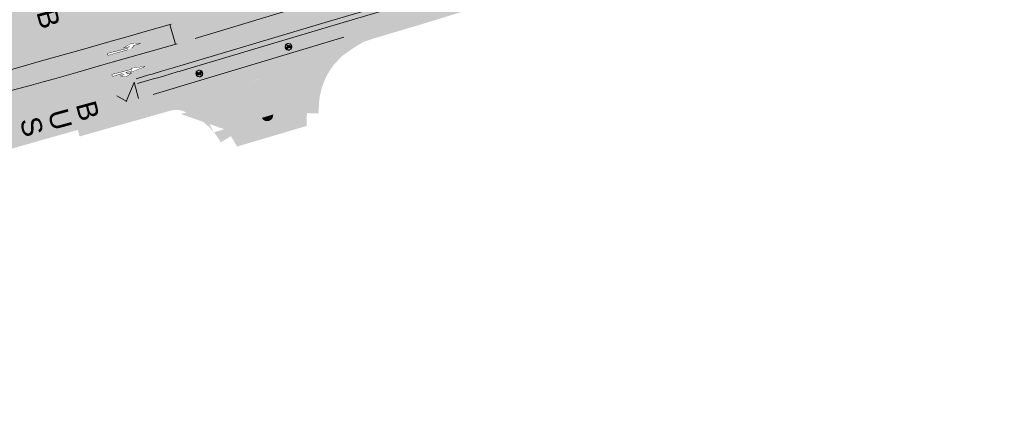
# Model space of a CAD drawing. Header units: metres. Extents: x -862 to 1262, y -354 to 644.
# Tile 312 of 315: x 402 to 548, y 454 to 513. Entities that reach past the tile are written whole.
import ezdxf

# ---------------------------------------------------------------- set-up
doc = ezdxf.new("R2010")
doc.units = ezdxf.units.M
doc.header["$LTSCALE"] = 0.5
doc.set_wipeout_variables(frame=1)
doc.layers.add('BPR_Verkehr_220520', color=7, linetype='Continuous')
doc.styles.add('Arial', font='arial.ttf')

# ---------------------------------------------------------------- blocks, each defined once
blk = doc.blocks.new('Piktogramm Rad-2')
at = {"color": 255, "linetype": 'Continuous', "lineweight": 9, "transparency": 33554687}
for p, q in [((-0.4737400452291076, 0.03457411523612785), (-0.498803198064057, 0.03457411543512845)), ((-0.2443716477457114, -0.08279264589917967), (-0.2107497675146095, 0.02663812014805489)), ((-0.1831754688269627, 0.01816635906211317), (-0.2167977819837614, -0.0912646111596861)), ((-0.1606194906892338, 0.1897972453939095), (-0.2022241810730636, 0.05438641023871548)), ((-0.1746500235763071, 0.04591437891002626), (-0.1632657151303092, 0.08296783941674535)), ((-0.1632657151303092, 0.08296783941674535), (0.007644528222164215, -0.1058355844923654)), ((0.1023603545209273, 0.1156024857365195), (-0.1534055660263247, 0.1150588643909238)), ((-0.1534055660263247, 0.1150588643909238), (0.02764160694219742, -0.0849429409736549)), ((-0.1445370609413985, 0.1439239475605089), (-0.1330454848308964, 0.1813252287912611)), ((0.1131161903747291, 0.1444715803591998), (-0.1445370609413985, 0.1439239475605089)), ((-0.05818269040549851, 0.2306461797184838), (-0.1055940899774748, 0.2305454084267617)), ((-0.105532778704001, 0.2016993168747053), (-0.05812137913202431, 0.2018000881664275)), ((-0.05812137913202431, 0.2018000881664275), (-0.05818269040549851, 0.2306461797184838)), ((-0.0213675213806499, 0.4995432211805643), (-0.0213675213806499, 0.4745191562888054)), ((0.02136752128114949, 0.4995432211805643), (0.0213675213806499, 0.4745191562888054)), ((0.02764160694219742, -0.0849429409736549), (0.1023603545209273, 0.1156024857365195)), ((0.1295883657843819, 0.1060603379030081), (0.05787613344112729, -0.0864155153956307)), ((0.0628242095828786, 0.1878326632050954), (0.1238721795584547, 0.1733406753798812)), ((0.1870703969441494, 0.2023212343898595), (0.06447450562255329, 0.2020606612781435)), ((0.1238721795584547, 0.1733406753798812), (0.1131161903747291, 0.1444715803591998)), ((0.1595897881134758, 0.03929143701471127), (0.1295883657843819, 0.1060603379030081)), ((0.1439239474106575, 0.1445370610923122), (0.1546797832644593, 0.173406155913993)), ((0.1859595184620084, 0.050985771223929), (0.1439239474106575, 0.1445370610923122)), ((0.1546797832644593, 0.173406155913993), (0.1871317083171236, 0.1734751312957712)), ((0.2159232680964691, -0.08607959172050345), (0.1714800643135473, 0.01282925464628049)), ((0.1871317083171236, 0.1734751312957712), (0.1870703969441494, 0.2023212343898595)), ((0.1978644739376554, 0.02449102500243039), (0.2513508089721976, -0.09454406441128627)), ((0.4988031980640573, 0.03457411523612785), (0.4737400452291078, 0.03457411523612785)), ((-0.4749298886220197, -0.008160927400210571), (-0.499933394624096, -0.008160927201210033)), ((-0.0213675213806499, -0.4745191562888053), (-0.02136752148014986, -0.4995432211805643)), ((0.0213675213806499, -0.4745191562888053), (0.0213675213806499, -0.4995432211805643)), ((0.02909134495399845, -0.1153229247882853), (0.0896974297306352, -0.1151941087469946)), ((0.05787613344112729, -0.0864155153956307), (0.08672207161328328, -0.08635420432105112)), ((0.1155683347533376, -0.08629289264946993), (0.2159232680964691, -0.08607959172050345)), ((0.2382255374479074, -0.1148784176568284), (0.1192936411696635, -0.1151312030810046)), ((0.499933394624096, -0.008160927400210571), (0.4749298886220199, -0.008160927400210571))]:
    blk.add_line(p, q, dxfattribs=at)
at = {"color": 255, "linetype": 'Continuous', "lineweight": 9, "transparency": 33554687, "flags": 128}
for points in [[(-0.02136752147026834, 0.4995432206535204, 0.3817911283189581), (-0.4988031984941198, 0.03457411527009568)], [(-0.02136752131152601, 0.4745191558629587, 0.3801020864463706), (-0.4737400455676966, 0.03457411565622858)], [(-0.202224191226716, 0.05438640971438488, 19.9497864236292), (-0.174650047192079, 0.04591438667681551)], [(-0.2107497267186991, 0.02663840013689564, 15.93711668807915), (-0.1831754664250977, 0.01816634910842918)], [(-0.1055940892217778, 0.2305454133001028, 0.3287776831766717), (-0.1606194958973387, 0.1897972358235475)], [(-0.1055327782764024, 0.2016993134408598, 0.3287776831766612), (-0.1330454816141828, 0.181325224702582)], [(0.4988031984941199, 0.03457411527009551, 0.3817911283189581), (0.02136752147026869, 0.4995432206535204)], [(0.4737400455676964, 0.03457411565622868, 0.3801020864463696), (0.02136752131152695, 0.4745191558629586)], [(0.06447450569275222, 0.2020606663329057, 0.8888106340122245), (0.06282420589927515, 0.1878326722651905)], [(0.159589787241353, 0.03929142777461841, 0.2701316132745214), (0.0867220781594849, -0.08635420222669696)], [(0.08969743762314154, -0.1151941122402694, 2.622796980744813), (0.1859595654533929, 0.05098578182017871)], [(0.1714800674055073, 0.01282924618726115, 0.2637245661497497), (0.1155681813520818, -0.08629289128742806)], [(0.1192934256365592, -0.1151311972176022, 2.477109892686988), (0.197864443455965, 0.02449101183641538)], [(-0.4999333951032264, -0.008160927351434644, 0.3970161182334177), (-0.02136752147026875, -0.4995432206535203)], [(-0.4749298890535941, -0.008160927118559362, 0.3961161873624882), (-0.02136752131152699, -0.4745191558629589)], [(-0.2443716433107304, -0.08279264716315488, 0.999999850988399), (-0.2167977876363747, -0.09126461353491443)], [(0.007644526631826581, -0.1058355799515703, 0.2124175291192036), (0.02909134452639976, -0.1153229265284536)], [(0.02136752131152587, -0.4745191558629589, 0.3961161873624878), (0.474929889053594, -0.008160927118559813)], [(0.02136752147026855, -0.4995432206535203, 0.3970161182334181), (0.4999333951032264, -0.008160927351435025)], [(0.2382255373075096, -0.114878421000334, 0.5433747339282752), (0.2513508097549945, -0.09454406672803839)]]:
    blk.add_lwpolyline(points, format="xyb", dxfattribs=at)
blk = doc.blocks.new('PIKTO_RD+-2')
at = {"color": 3, "true_color": 0x00ff00, "transparency": 33554687}
blk.add_blockref('Piktogramm Rad-2', (0, 0), dxfattribs=at)
blk = doc.blocks.new('ab_Links-2')
at = {"color": 255, "linetype": 'Continuous', "lineweight": 9, "transparency": 33554687}
for p, q in [((1.60953827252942, 0), (2.5, 0)), ((5, 0.1749999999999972), (5, 0.4249999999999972))]:
    blk.add_line(p, q, dxfattribs=at)
blk.add_wipeout([(1.1000265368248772, -3.635980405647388e-15), (1.1001717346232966, 0.006159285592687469), (1.1004433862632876, 0.012314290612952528), (1.10084137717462, 0.01846241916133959), (1.1013655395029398, 0.024601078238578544), (1.1020156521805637, 0.0307276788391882), (1.102791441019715, 0.03683963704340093), (1.1036925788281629, 0.04293437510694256), (1.104718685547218, 0.049009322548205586), (1.1058693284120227, 0.05506191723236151), (1.1071440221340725, 0.06108960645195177), (1.108542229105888, 0.0670898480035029), (1.1100633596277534, 0.07306011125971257), (1.111706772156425, 0.07899787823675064), (1.1134717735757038, 0.08490064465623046), (1.1153576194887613, 0.09076592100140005), (1.1173635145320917, 0.09659123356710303), (1.1194886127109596, 0.1023741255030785), (1.1217320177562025, 0.10811215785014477), (1.124092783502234, 0.11380291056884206), (1.1265699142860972, 0.11944398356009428), (1.1291623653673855, 0.12503299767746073), (1.1318690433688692, 0.1305675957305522), (1.13468880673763, 0.13604544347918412), (1.1376204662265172, 0.1414642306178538), (1.1406627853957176, 0.14682167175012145), (1.1438144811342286, 0.15211550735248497), (1.147074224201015, 0.1573435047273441), (1.1504406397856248, 0.16250345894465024), (1.1539123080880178, 0.16759319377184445), (1.1574877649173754, 0.17261056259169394), (1.161165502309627, 0.17755344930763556), (1.1649439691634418, 0.1824197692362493), (1.1688215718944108, 0.18720746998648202), (1.1727966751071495, 0.19191453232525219), (1.1768676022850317, 0.19653897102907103), (1.181032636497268, 0.20107883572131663), (1.1852900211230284, 0.2055322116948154), (1.1896379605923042, 0.20989722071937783), (1.1940746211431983, 0.21417202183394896), (1.198598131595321, 0.21835481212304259), (1.2032065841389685, 0.22244382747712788), (1.2078980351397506, 0.22643734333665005), (1.212670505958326, 0.23033367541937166), (1.2175219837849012, 0.23413118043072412), (1.2224504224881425, 0.23782825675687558), (1.227453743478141, 0.24142334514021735), (1.232529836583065, 0.244914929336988), (1.2376765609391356, 0.24830153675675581), (1.2428917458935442, 0.2515817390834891), (1.2481731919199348, 0.2547541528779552), (1.2535186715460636, 0.2578174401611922), (1.258925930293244, 0.26077030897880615), (1.2643926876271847, 0.2636115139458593), (1.2699166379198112, 0.2663398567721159), (1.2754954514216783, 0.2689541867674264), (1.281126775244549, 0.2714534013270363), (1.2868082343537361, 0.27383644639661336), (1.292537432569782, 0.2761023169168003), (1.2983119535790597, 0.27825005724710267), (1.3041293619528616, 0.28027876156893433), (1.3099872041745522, 0.28218757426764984), (1.3158830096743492, 0.28397569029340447), (1.3218142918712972, 0.285642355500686), (1.3277785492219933, 0.28718686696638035), (1.399999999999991, -0.0039901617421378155)], dxfattribs=at)
for p, q in [((0, 0), (1.399999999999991, -0.2999999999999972)), ((0, 0), (1.100026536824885, 0)), ((1.399999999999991, -0.2999999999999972), (2.5, 0)), ((5, 0.4249999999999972), (2, 0.375)), ((5, 0.1749999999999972), (2, 0.2249999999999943))]:
    blk.add_line(p, q, dxfattribs=at)
blk.add_arc((1.399999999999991, -0.003990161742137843), 0.3, 103.9301117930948, 179.2379127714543, dxfattribs=at)
at = {"color": 255, "linetype": 'Continuous', "lineweight": 5, "transparency": 33554687}
blk.add_wipeout([(2.5, 0), (1.60953827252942, 0), (1.625497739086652, 0.04598447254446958), (1.6486835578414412, 0.0887827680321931), (1.678485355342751, 0.12726820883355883), (1.714118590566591, 0.16042765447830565), (1.754645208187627, 0.18738817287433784), (1.7989983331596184, 0.20744002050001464), (1.8460103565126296, 0.22005532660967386), (1.894443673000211, 0.2249019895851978), (1.9076371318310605, 0.22511736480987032), (1.920831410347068, 0.22527470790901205), (1.934026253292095, 0.22537401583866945), (1.9472214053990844, 0.22541528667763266), (1.960416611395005, 0.22539851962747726), (1.9736116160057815, 0.22532371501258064), (1.98680616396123, 0.22519087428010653), (2, 0.22499999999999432), (5, 0.17499999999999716), (5, 0.42499999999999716), (2, 0.3750000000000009), (1.9151202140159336, 0.37238326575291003), (1.830348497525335, 0.36736515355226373), (1.7457527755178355, 0.3599496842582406), (1.6614008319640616, 0.35014279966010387), (1.5773602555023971, 0.3379523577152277), (1.4936983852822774, 0.3233881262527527), (1.410482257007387, 0.3064617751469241), (1.3277785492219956, 0.2871868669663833), (1.2811267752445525, 0.27145340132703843), (1.2376765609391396, 0.2483015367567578), (1.1985981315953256, 0.21835481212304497), (1.164943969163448, 0.18241976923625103), (1.1376204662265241, 0.1414642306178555), (1.1173635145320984, 0.09659123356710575), (1.1047186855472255, 0.04900932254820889), (1.1000265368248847, 0), (0, 0), (1.3999999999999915, -0.29999999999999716)], dxfattribs=at)
blk = doc.blocks.new('ab_Gerarech-2')
at = {"color": 255, "linetype": 'Continuous', "lineweight": 9, "transparency": 33554687}
for p, q in [((0, 0), (2, 0.25)), ((0, 0), (2, -0.25)), ((2, 0.25), (2, 0.07500000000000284)), ((2, 0.07500000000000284), (3.099999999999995, 0.09333333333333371)), ((2.200000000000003, 0.4000000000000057), (3.099999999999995, 0.7000000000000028)), ((2.839999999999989, 0.4000000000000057), (2.200000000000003, 0.4000000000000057)), ((3.099999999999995, 0.7000000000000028), (3.799999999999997, 0.4000000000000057)), ((3.799999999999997, 0.4000000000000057), (3.239999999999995, 0.4000000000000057)), ((3.524388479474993, 0.1004064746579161), (5, 0.125)), ((5, 0.125), (5, -0.125)), ((2, -0.07499999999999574), (2, -0.25)), ((2, -0.07499999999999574), (5, -0.125))]:
    blk.add_line(p, q, dxfattribs=at)
blk.add_wipeout([(3.0999999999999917, 0.09333333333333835), (3.093187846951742, 0.09432611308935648), (3.0864002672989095, 0.09547493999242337), (3.079640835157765, 0.09677920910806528), (3.0729131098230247, 0.09823823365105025), (3.0662206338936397, 0.09985124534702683), (3.0595669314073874, 0.10161739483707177), (3.052955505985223, 0.1035357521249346), (3.046389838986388, 0.1056053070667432), (3.0398733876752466, 0.10782496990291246), (3.0334095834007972, 0.11019357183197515), (3.027001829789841, 0.11270986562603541), (3.0206535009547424, 0.11537252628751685), (3.0143679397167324, 0.11818015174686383), (3.008148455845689, 0.12113126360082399), (3.001998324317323, 0.12422430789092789), (2.99592078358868, 0.12745765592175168), (2.989919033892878, 0.1308296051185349), (2.9839962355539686, 0.13433837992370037), (2.9781555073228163, 0.13798213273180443), (2.972399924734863, 0.14175894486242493), (2.9667325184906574, 0.14566682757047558), (2.961156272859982, 0.14970372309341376), (2.9556741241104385, 0.15386750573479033), (2.950288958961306, 0.15815598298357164), (2.945003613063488, 0.16256689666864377), (2.939820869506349, 0.16709792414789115), (2.934743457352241, 0.17174667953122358), (2.929774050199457, 0.17651071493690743), (2.9249152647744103, 0.18138752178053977), (2.9201696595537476, 0.18637453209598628), (2.915539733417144, 0.19146911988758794), (2.911027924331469, 0.19666860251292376), (2.9066366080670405, 0.20197024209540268), (2.902368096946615, 0.20737124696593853), (2.8982246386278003, 0.21286877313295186), (2.89420841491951, 0.21845992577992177), (2.8903215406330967, 0.2241417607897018), (2.886566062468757, 0.2299112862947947), (2.882943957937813, 0.2357654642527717), (2.879457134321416, 0.24170121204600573), (2.8761074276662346, 0.24771540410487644), (2.8728966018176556, 0.2538048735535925), (2.8698263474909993, 0.2599664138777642), (2.866898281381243, 0.26619678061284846), (2.8641139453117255, 0.2724926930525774), (2.8614748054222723, 0.27885083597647), (2.858982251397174, 0.2852678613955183), (2.856637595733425, 0.2917403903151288), (2.854442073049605, 0.2982650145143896), (2.852396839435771, 0.3048382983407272), (2.8505029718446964, 0.31145678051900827), (2.848761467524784, 0.3181169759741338), (2.8471732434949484, 0.32481537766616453), (2.8457391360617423, 0.3315484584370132), (2.8444599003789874, 0.3383126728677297), (2.8433362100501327, 0.34510445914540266), (2.8423686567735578, 0.3519202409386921), (2.841557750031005, 0.35875642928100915), (2.8409039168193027, 0.3656094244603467), (2.840407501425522, 0.37247561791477), (2.8400687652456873, 0.3793513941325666), (2.8398878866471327, 0.3862331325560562), (2.839864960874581, 0.3931172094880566), (2.8399999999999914, 0.40000000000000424), (3.1398550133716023, 0.39067417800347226)], dxfattribs=at)
blk.add_arc((3.139855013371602, 0.3906741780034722), 0.2999999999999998, 178.2186122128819, 262.3656832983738, dxfattribs=at)
at = {"color": 255, "linetype": 'Continuous', "lineweight": 5, "transparency": 33554687}
blk.add_wipeout([(0, 0), (2, -0.25), (2, -0.07499999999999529), (5, -0.125), (5, 0.125), (3.5655865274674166, 0.10109310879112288), (3.5036004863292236, 0.10221639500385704), (3.4431689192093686, 0.11605679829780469), (3.386872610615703, 0.14202325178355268), (3.337115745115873, 0.17900683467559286), (3.2960232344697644, 0.22542812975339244), (3.265349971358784, 0.2793046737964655), (3.246405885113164, 0.33833562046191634), (3.239999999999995, 0.4000000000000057), (3.7999999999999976, 0.4000000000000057), (3.099999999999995, 0.7000000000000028), (2.200000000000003, 0.4000000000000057), (2.839999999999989, 0.4000000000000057), (2.8433362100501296, 0.34510445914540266), (2.856637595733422, 0.29174039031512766), (2.879457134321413, 0.24170121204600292), (2.9110279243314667, 0.1966686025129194), (2.9502889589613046, 0.1581559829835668), (2.99592078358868, 0.12745765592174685), (3.0463898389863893, 0.10560530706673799), (3.099999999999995, 0.09333333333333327), (2, 0.07500000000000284), (2, 0.25)], dxfattribs=at)

msp = doc.modelspace()

# ---------------------------------------------------------------- hatches: boundary and pattern name
at = {"layer": 'BPR_Verkehr_220520', "linetype": 'Continuous', "lineweight": 0, "true_color": 0xe4e6e5, "transparency": 33554687}
h = msp.add_hatch(color=254, dxfattribs=at)
h.paths.add_polyline_path([(707.8949510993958, 619.0941094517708), (704.1258704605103, 606.4985300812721), (703.6512069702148, 605.2315563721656), (703.0098628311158, 604.0402522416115), (702.2135780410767, 602.9464248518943), (701.2769288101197, 601.9700970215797), (700.217060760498, 601.1291406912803), (699.0533750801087, 600.4389498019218), (697.807173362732, 599.9121585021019), (696.5012676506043, 599.5584098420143), (685.7674886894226, 597.4179090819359), (677.8922886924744, 595.7077090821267), (665.8880886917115, 592.9338090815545), (651.1110886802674, 589.2077090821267), (631.0489886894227, 583.2419090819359), (627.1661886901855, 581.9994090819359), (621.6445886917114, 580.1662090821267), (601.1213886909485, 573.2206090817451), (587.8676886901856, 569.0116090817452), (562.6193886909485, 561.2336090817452), (536.7227886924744, 553.2873090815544), (529.8786886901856, 551.1288090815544), (528.5032886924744, 550.7025090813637), (515.0487886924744, 546.6240090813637), (505.1438886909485, 543.5514090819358), (499.9016886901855, 541.9737090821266), (496.0780886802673, 540.8026090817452), (476.5474288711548, 534.7784090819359), (475.0925886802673, 534.0865090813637), (462.3105886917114, 530.4109090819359), (457.4512886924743, 528.9184090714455), (443.3402453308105, 524.4955627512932), (441.8372966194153, 524.1790067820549), (440.3015524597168, 524.1555043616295), (438.7896209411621, 524.4259217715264), (437.357232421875, 524.9802913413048), (436.0571852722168, 525.7981788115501), (434.9373997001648, 526.849436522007), (434.0391514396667, 528.0953147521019), (433.3955413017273, 529.4898868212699), (426.6347792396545, 527.490448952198), (426.8715974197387, 525.9769450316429), (426.8155843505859, 524.4460500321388), (426.4687939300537, 522.953899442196), (425.8439424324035, 521.5552080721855), (424.9639421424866, 520.3012637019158), (423.861061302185, 519.2380465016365), (422.5757408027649, 518.4045429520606), (421.1551119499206, 517.8313141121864), (417.294816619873, 516.6893090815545), (397.9754886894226, 511.0265090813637), (394.0333886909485, 509.9465090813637), (366.7551886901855, 502.5676090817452), (359.9184886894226, 500.7968090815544), (331.7236886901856, 493.7748090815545), (326.7255886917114, 492.6339090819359), (311.0831886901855, 488.9994090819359), (300.2057886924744, 486.6310090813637), (279.0520886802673, 482.0568090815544), (259.6630886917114, 478.1419090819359), (241.7495886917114, 474.8132090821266), (234.2295886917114, 473.4583090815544), (216.8630886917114, 470.4740090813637), (197.9454886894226, 467.2003090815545), (188.317720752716, 465.5245739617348), (190.5517150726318, 453.5648302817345), (193.1309622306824, 454.0038732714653), (209.5086090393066, 456.7663942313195), (225.862844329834, 459.664291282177), (242.1925256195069, 462.6974955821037), (258.4965334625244, 465.8657991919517), (274.7737501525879, 469.1689849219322), (291.0230598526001, 472.6068263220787), (307.2433486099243, 476.1790877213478), (323.4335045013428, 479.8855242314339), (323.9734050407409, 480.0098584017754), (324.5140051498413, 480.1311147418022), (325.0552872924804, 480.2492892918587), (325.5972338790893, 480.3643782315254), (326.1398273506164, 480.4763778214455), (326.6830500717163, 480.5852844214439), (327.2268844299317, 480.6910945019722), (327.7713118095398, 480.7938097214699), (347.0529886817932, 484.3746090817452), (357.0348886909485, 486.2156090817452), (363.9089887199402, 487.5873090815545), (397.1998886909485, 495.1136090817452), (419.879511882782, 501.5398510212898), (421.6118509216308, 501.895273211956), (423.3776145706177, 501.9922375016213), (425.1384548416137, 501.8286376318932), (426.856130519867, 501.4080266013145), (428.4933378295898, 500.7395390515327), (430.0145205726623, 499.8376929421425), (431.3866423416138, 498.7220741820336), (432.5799039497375, 497.4169113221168), (432.8287108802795, 497.0590119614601), (433.072281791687, 496.6975288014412), (433.3105650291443, 496.3325384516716), (433.5435101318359, 495.9641182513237), (433.7710677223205, 495.5923462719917), (433.9931895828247, 495.2173012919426), (434.2098286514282, 494.8390627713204), (434.4209389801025, 494.4577109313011), (444.7105273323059, 497.5047182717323), (444.766038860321, 500.3880087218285), (444.9513318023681, 502.2701291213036), (445.4300265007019, 504.0997635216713), (446.1902330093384, 505.8314669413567), (447.2130690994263, 507.4222268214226), (448.4731292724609, 508.8325314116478), (449.9391157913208, 510.0273511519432), (451.5746160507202, 510.9770087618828), (453.3390069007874, 511.6579167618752), (461.1905886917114, 513.9960090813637), (479.4485886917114, 519.6970090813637), (492.4441886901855, 524.0199090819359), (496.2181886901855, 525.3962090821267), (509.1626886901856, 530.0881090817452), (513.2677886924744, 531.6499090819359), (516.1157886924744, 532.7098090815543), (532.3994886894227, 538.6527090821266), (533.5752886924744, 539.0886090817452), (536.0718886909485, 539.9753090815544), (548.4445886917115, 544.1802090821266), (591.0495886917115, 557.4032090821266), (597.8221886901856, 559.4357090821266), (620.1907886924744, 565.6116090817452), (633.9110886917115, 569.0022090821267), (664.3486886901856, 576.7346090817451), (668.2575886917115, 577.6808090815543), (696.2655994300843, 583.8255726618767), (700.9973886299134, 584.9324374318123), (705.7440362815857, 585.9737417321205), (710.5046340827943, 586.9492863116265), (715.278271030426, 587.8588844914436), (720.0640336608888, 588.7023622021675), (724.8610061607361, 589.4795580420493), (729.6682705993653, 590.190323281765), (734.4849070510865, 590.8345219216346), (737.7061886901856, 591.2795090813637), (738.6785886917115, 591.4122090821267), (745.7070886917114, 592.2350090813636), (746.7308886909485, 592.354409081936), (758.7841886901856, 593.5753090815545), (759.8131886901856, 593.6722090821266), (766.8847886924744, 594.1129090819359), (767.8911886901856, 594.1647090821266), (781.2465886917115, 594.7741090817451), (791.7095886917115, 594.8789090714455), (816.0934886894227, 594.2414090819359), (841.3534886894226, 592.1317090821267), (858.6180886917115, 589.6960090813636), (861.2487307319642, 589.0666645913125), (862.3825949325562, 588.6718847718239), (863.4151594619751, 588.0592605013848), (864.3050776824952, 587.2533178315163), (865.0167157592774, 586.2863280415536), (865.521578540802, 585.1970110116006), (865.7994504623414, 584.028984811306), (865.8392050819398, 582.8290191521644), (865.6392505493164, 581.6451626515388), (864.6178696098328, 577.9190354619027), (869.4561482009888, 576.6174048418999), (870.796858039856, 581.6009444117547), (871.2368331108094, 582.7926674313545), (871.8849425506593, 583.8852496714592), (872.719841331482, 584.8427076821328), (873.7140326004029, 585.6335082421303), (874.8347733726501, 586.2316068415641), (876.0451527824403, 586.6173055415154), (877.3053078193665, 586.7779016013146), (878.5737361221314, 586.708105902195), (889.1621886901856, 585.1529090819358), (896.5667886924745, 584.0557090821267), (917.9300886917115, 580.9085090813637), (927.2125886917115, 579.5476090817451), (928.2735886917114, 579.3521090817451), (939.2329886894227, 577.7434090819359), (940.2297886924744, 577.6159090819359), (947.6346886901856, 576.6538090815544), (966.9740886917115, 573.6758090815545), (977.7277886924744, 572.0903090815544), (993.1060886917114, 569.9472090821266), (1007.036988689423, 568.0377090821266), (1030.157788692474, 565.1369090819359), (1035.165788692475, 564.5705090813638), (1056.403688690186, 562.3080090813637), (1057.422288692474, 562.2082090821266), (1066.436788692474, 561.3136090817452), (1069.431988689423, 560.9664090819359), (1070.151588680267, 560.9108090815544), (1100.172788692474, 556.2376090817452), (1112.079188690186, 554.3120090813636), (1116.815388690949, 553.2685090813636), (1120.641120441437, 551.5772091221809), (1121.374802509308, 551.2303571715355), (1122.089953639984, 550.8467499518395), (1122.78473400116, 550.4273743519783), (1123.45735615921, 549.973309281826), (1124.106089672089, 549.4857229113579), (1124.729265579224, 548.9658696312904), (1125.325280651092, 548.4150868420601), (1125.892601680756, 547.8347916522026), (1126.678225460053, 575.0384465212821), (1126.181340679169, 574.870052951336), (1125.678495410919, 574.7203949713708), (1125.170395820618, 574.5896827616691), (1124.657755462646, 574.4780998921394), (1124.141294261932, 574.3858030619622), (1123.621737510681, 574.3129218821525), (1123.099814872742, 574.2595587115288), (1122.576259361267, 574.2257868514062), (1121.061075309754, 574.1569416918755), (1121.056188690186, 574.1563090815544), (1115.689388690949, 573.9110090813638), (1099.026361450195, 574.3899913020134), (1083.456488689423, 575.5810090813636), (1067.916928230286, 576.6508982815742), (1038.314888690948, 579.7317090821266), (1038.063288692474, 579.7823090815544), (1033.416088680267, 580.3002090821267), (1032.448488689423, 580.3761090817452), (1010.858588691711, 582.9897090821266), (1007.486388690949, 583.4625090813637), (1006.362388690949, 583.5570090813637), (995.6485886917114, 585.0485090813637), (980.8300886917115, 587.0910090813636), (966.0077886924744, 589.2562090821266), (950.9469886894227, 591.5447090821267), (948.4332886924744, 591.9203090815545), (947.4365886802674, 592.0510090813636), (938.5447886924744, 593.3586090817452), (924.4311886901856, 595.4701090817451), (923.4349886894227, 595.6504090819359), (921.0146886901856, 595.9843090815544), (899.4533886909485, 599.2134090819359), (890.9732886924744, 600.4301090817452), (878.0237886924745, 602.0239090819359), (867.3723886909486, 603.0086090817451), (866.4175886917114, 603.1037090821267), (860.6482886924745, 603.5898090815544), (856.2791886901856, 603.8974090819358), (855.3247886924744, 603.9566090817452), (840.1267886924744, 604.9869090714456), (832.2376886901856, 605.4292090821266), (826.6732886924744, 605.700409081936), (818.1795886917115, 606.1237090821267), (808.3505886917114, 606.5151090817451), (801.9649886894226, 606.729409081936), (791.3908886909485, 606.8631090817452), (768.1100886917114, 606.3573090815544), (752.9534886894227, 605.6161090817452), (736.8910886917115, 604.4321090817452), (725.2800164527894, 603.645494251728), (722.900367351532, 603.7688335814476), (720.6174551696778, 604.4516589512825), (718.5609019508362, 605.6552067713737), (716.8474776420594, 607.3111402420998), (715.5744695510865, 609.3254363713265), (714.8141583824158, 611.5837245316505), (714.6097141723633, 613.9577803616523), (714.9727451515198, 616.3128062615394), (715.1811577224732, 617.0589620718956)])
h.paths.add_polyline_path([(437.5441511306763, 504.3320160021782), (437.7040022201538, 504.3080188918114), (437.8569825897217, 504.2558151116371), (437.9981575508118, 504.1770886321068), (438.1229732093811, 504.0743789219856), (438.2274033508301, 503.9509991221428), (438.3080793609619, 503.8109291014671), (438.9195247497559, 502.4869408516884), (438.9725974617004, 502.3679727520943), (439.0225528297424, 502.2476624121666), (439.0693569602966, 502.126091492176), (439.1129780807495, 502.0033425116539), (439.1533865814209, 501.8794987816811), (439.1905550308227, 501.754644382), (439.224458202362, 501.628864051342), (439.2550730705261, 501.5022431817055), (439.7569470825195, 499.3014026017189), (439.7788083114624, 499.1358824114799), (439.7697203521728, 498.969172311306), (439.7299959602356, 498.8070093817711), (439.6610021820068, 498.6549741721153), (439.565113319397, 498.5182987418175), (439.4456292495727, 498.4016865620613), (439.306661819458, 498.3091506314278), (439.1529933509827, 498.2438754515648), (438.9899119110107, 498.2081082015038), (438.8230301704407, 498.2030779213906), (438.6580907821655, 498.2289587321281), (438.5007698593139, 498.2848599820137), (438.3564813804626, 498.3688579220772), (438.2301907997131, 498.4780618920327), (438.1262442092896, 498.6087138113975), (438.0482187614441, 498.756317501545), (437.1218060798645, 500.9885226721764), (437.0697745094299, 501.1190440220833), (437.0214310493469, 501.2509758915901), (436.9768138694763, 501.3842140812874), (436.9359582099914, 501.5186533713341), (436.8988963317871, 501.6541875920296), (436.8656575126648, 501.7907097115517), (436.8362679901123, 501.9281119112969), (436.8107509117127, 502.0662856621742), (436.6037597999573, 503.2825957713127), (436.5910609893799, 503.4437384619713), (436.6073916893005, 503.60455367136), (436.6522251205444, 503.7598539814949), (436.7241150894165, 503.9046298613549), (436.820742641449, 504.0342112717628), (436.9389908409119, 504.144418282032), (437.0750453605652, 504.2316959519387), (437.2245174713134, 504.293228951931), (437.3825856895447, 504.327032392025)])
at = {"layer": 'BPR_Verkehr_220520', "linetype": 'Continuous', "lineweight": 0, "true_color": 0xece5cf, "transparency": 33554687}
h = msp.add_hatch(color=254, dxfattribs=at)
edge = h.paths.add_edge_path()
edge.add_line((864.6178696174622, 577.9190354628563), (865.6392505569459, 581.6451626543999))
edge.add_line((865.6392505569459, 581.6451626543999), (865.6392505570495, 581.6451626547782))
edge.add_arc((859.8527083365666, 583.2313307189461), 5.999999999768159, 344.6709927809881, 436.5456595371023)
edge.add_line((861.2487307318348, 589.0666645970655), (861.2487307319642, 589.0666645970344))
edge.add_line((861.2487307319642, 589.0666645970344), (858.6180886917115, 589.6960090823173))
edge.add_line((858.6180886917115, 589.6960090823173), (841.3534886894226, 592.1317090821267))
edge.add_line((841.3534886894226, 592.1317090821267), (816.0934886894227, 594.2414090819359))
edge.add_line((816.0934886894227, 594.2414090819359), (791.7095886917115, 594.8789090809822))
edge.add_line((791.7095886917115, 594.8789090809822), (781.2465886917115, 594.7741090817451))
edge.add_line((781.2465886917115, 594.7741090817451), (767.8911886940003, 594.1647090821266))
edge.add_line((767.8911886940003, 594.1647090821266), (766.8847886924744, 594.1129090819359))
edge.add_line((766.8847886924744, 594.1129090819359), (759.8588729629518, 593.4494248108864))
edge.add_line((759.8588729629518, 593.4494248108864), (758.7962044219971, 593.4084248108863))
edge.add_line((758.7962044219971, 593.4084248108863), (746.7308886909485, 592.354409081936))
edge.add_line((746.7308886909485, 592.354409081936), (745.7070886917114, 592.2350090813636))
edge.add_line((745.7070886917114, 592.2350090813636), (738.6785886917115, 591.4122090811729))
edge.add_line((738.6785886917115, 591.4122090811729), (737.7061886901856, 591.2795090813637))
edge.add_line((737.7061886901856, 591.2795090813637), (734.4849070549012, 590.8345219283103))
edge.add_arc((778.6440865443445, 242.3299712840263), 351.291125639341, 97.22149158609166, 97.28855121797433)
edge.add_line((734.0770437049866, 590.7825988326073), (734.0770437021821, 590.7825988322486))
edge.add_arc((778.6442609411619, 242.3285958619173), 351.2925120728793, 97.28855097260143, 103.5622465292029)
edge.add_line((696.2655994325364, 583.8255726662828), (696.2655994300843, 583.8255726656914))
edge.add_line((696.2655994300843, 583.8255726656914), (668.2575886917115, 577.6808090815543))
edge.add_line((668.2575886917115, 577.6808090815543), (664.3486886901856, 576.7346090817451))
edge.add_line((664.3486886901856, 576.7346090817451), (633.9110886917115, 569.002209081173))
edge.add_line((633.9110886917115, 569.002209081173), (620.1907886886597, 565.6116090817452))
edge.add_line((620.1907886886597, 565.6116090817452), (597.8221886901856, 559.4357090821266))
edge.add_line((597.8221886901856, 559.4357090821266), (591.0495886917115, 557.4032090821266))
edge.add_line((591.0495886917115, 557.4032090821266), (548.4445886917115, 544.1802090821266))
edge.add_line((548.4445886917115, 544.1802090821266), (536.0718886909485, 539.9753090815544))
edge.add_line((536.0718886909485, 539.9753090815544), (533.5752886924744, 539.0886090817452))
edge.add_line((533.5752886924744, 539.0886090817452), (532.3994886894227, 538.6527090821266))
edge.add_line((532.3994886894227, 538.6527090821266), (516.1157886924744, 532.7098090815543))
edge.add_line((516.1157886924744, 532.7098090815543), (513.2677886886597, 531.6499090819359))
edge.add_line((513.2677886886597, 531.6499090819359), (509.1626886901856, 530.0881090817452))
edge.add_line((509.1626886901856, 530.0881090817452), (496.2181886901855, 525.3962090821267))
edge.add_line((496.2181886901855, 525.3962090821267), (492.4441886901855, 524.0199090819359))
edge.add_line((492.4441886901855, 524.0199090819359), (479.4485886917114, 519.6970090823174))
edge.add_line((479.4485886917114, 519.6970090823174), (461.1905886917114, 513.9960090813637))
edge.add_line((461.1905886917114, 513.9960090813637), (453.3390069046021, 511.6579167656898))
edge.add_arc((456.7638154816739, 500.1570173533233), 12.0000000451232, 106.5828026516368, 146.3897181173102)
edge.add_line((446.7699524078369, 506.799509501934), (448.2273907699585, 505.8308127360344))
edge.add_line((448.2273907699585, 505.8308127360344), (448.7551667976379, 506.5773347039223))
edge.add_line((448.7551667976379, 506.5773347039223), (449.9437886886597, 507.8295090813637))
edge.add_line((449.9437886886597, 507.8295090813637), (451.6456886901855, 509.0277090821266))
edge.add_line((451.6456886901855, 509.0277090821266), (453.1135886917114, 509.9240090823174))
edge.add_line((453.1135886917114, 509.9240090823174), (454.4648886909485, 510.3814090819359))
edge.add_line((454.4648886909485, 510.3814090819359), (461.6152886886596, 512.5016090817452))
edge.add_line((461.6152886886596, 512.5016090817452), (479.3753886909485, 517.9666090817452))
edge.add_line((479.3753886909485, 517.9666090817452), (493.4731886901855, 522.6740090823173))
edge.add_line((493.4731886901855, 522.6740090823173), (513.2924729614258, 530.032624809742))
edge.add_line((513.2924729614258, 530.032624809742), (516.7616729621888, 528.6770248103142))
edge.add_line((516.7616729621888, 528.6770248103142), (535.6389044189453, 535.7566933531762))
edge.add_line((535.6389044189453, 535.7566933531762), (537.1938729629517, 538.7588248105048))
edge.add_line((537.1938729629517, 538.7588248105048), (566.9365044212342, 548.595824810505))
edge.add_line((566.9365044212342, 548.595824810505), (578.9997044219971, 552.060824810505))
edge.add_line((578.9997044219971, 552.060824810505), (579.3109886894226, 551.5447090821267))
edge.add_line((579.3109886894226, 551.5447090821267), (604.2801044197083, 559.4309248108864))
edge.add_line((604.2801044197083, 559.4309248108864), (624.8907729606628, 565.0511248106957))
edge.add_line((624.8907729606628, 565.0511248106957), (637.878419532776, 568.5475846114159))
edge.add_line((637.878419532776, 568.5475846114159), (668.6473886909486, 576.2650090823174))
edge.add_line((668.6473886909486, 576.2650090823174), (685.1389729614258, 580.0605248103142))
edge.add_line((685.1389729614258, 580.0605248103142), (707.4296886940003, 584.7928090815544))
edge.add_line((707.4296886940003, 584.7928090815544), (721.2698886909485, 587.3649090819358))
edge.add_line((721.2698886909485, 587.3649090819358), (738.7501886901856, 590.0218090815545))
edge.add_line((738.7501886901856, 590.0218090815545), (759.8359886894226, 592.2637090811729))
edge.add_line((759.8359886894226, 592.2637090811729), (781.3081886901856, 593.2481090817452))
edge.add_line((781.3081886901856, 593.2481090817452), (801.9514729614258, 593.2699248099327))
edge.add_line((801.9514729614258, 593.2699248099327), (815.9718044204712, 592.7655248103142))
edge.add_line((815.9718044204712, 592.7655248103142), (829.0626886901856, 591.9334090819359))
edge.add_line((829.0626886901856, 591.9334090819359), (841.1716886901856, 590.6390090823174))
edge.add_line((841.1716886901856, 590.6390090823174), (858.3505729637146, 588.2334933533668))
edge.add_line((858.3505729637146, 588.2334933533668), (861.8085729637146, 587.1988933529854))
edge.add_line((861.8085729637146, 587.1988933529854), (864.0282886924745, 585.0637090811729))
edge.add_line((864.0282886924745, 585.0637090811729), (864.3723729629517, 584.1183248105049))
edge.add_line((864.3723729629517, 584.1183248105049), (864.1891044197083, 582.1338933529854))
edge.add_line((864.1891044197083, 582.1338933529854), (863.5798729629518, 579.6736933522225))
edge.add_line((863.5798729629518, 579.6736933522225), (863.2571626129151, 578.2906617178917))
edge.add_line((863.2571626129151, 578.2906617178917), (864.6175224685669, 577.9177690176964))
edge.add_line((864.6175224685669, 577.9177690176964), (864.6178696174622, 577.9190354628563))
h = msp.add_hatch(color=254, dxfattribs=at)
h.paths.add_polyline_path([(425.9707158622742, 524.7011826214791), (425.8940898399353, 524.2435746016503), (425.84620703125, 523.9576200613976), (425.3247733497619, 523.5335016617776), (425.1774685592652, 523.4136883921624), (424.9602503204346, 523.2370096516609), (424.8826719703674, 523.1739097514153), (424.7213148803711, 523.0426667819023), (424.5072020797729, 522.8685138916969), (424.4847067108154, 522.8502168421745), (422.6510675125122, 522.0616844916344), (421.6431178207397, 521.7754966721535), (416.6793293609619, 520.366124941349), (407.3866452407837, 517.72764701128), (406.8671816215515, 517.5801553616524), (404.1140068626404, 516.7984446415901), (397.8996427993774, 515.0339961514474), (398.9843946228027, 511.3222353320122), (399.4411719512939, 511.4561239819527), (401.3508146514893, 512.0158704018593), (403.577143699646, 512.668442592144), (404.5463626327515, 512.952535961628), (407.7227189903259, 513.883576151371), (408.6343630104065, 514.1507934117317), (412.290535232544, 515.2224752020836), (416.7802479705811, 516.5384808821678), (417.0671758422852, 516.6225839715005), (417.2754145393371, 516.6836220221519), (417.4311572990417, 516.7296432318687), (417.4482258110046, 516.734692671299), (418.6934778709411, 517.1030800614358), (418.7763281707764, 517.1275899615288), (418.8246570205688, 517.1418872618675), (419.1247946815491, 517.2306780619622), (419.2801357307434, 517.2766331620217), (419.3606849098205, 517.3004623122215), (419.5054795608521, 517.3432974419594), (419.7998669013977, 517.4303871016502), (419.9226081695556, 517.4666980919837), (420.0913777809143, 517.5166258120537), (421.1551119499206, 517.8313141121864), (422.2440379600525, 518.2417202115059), (423.2619040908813, 518.8057602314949), (424.1871723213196, 519.5115019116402), (425.000264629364, 520.3440122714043), (425.683976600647, 521.2856759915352), (426.2238413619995, 522.3165681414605), (426.6084357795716, 523.4148758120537), (426.8296221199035, 524.5573596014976)])
h.paths.add_polyline_path([(412.7254886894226, 517.1288090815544), (413.2808886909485, 515.6390090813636), (413.2821715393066, 515.6352831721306), (411.810933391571, 515.2081041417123), (411.799827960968, 515.2444459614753), (411.3102952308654, 516.7963202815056), (411.3098886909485, 516.7976090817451)])
h = msp.add_hatch(color=254, dxfattribs=at)
edge = h.paths.add_edge_path()
edge.add_line((448.2273907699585, 505.8308127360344), (446.7699524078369, 506.799509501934))
edge.add_line((446.7699524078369, 506.799509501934), (446.7699524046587, 506.7995094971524))
edge.add_arc((456.7638154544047, 500.1570173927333), 12.00000000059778, 146.3897182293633, 178.8970294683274)
edge.add_line((444.7660388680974, 500.3880087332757), (444.7660388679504, 500.3880087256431))
edge.add_line((444.7660388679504, 500.3880087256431), (444.7469273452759, 499.3953491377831))
edge.add_line((444.7469273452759, 499.3953491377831), (446.4966030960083, 499.3616629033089))
edge.add_line((446.4966030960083, 499.3616629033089), (446.5157146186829, 500.3543224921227))
edge.add_arc((456.7638154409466, 500.1570173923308), 10.2499999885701, 146.3897181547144, 178.8970294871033, ccw=False)
at = {"layer": 'BPR_Verkehr_220520', "linetype": 'Continuous', "lineweight": 0, "true_color": 0xd0ced1, "transparency": 33554687}
h = msp.add_hatch(color=254, dxfattribs=at)
edge = h.paths.add_edge_path()
edge.add_line((438.3080793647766, 503.8109291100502), (438.3080793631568, 503.8109291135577))
edge.add_arc((437.4910037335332, 503.4335865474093), 0.899999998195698, 24.78847774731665, 107.2232604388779)
edge.add_line((437.2245174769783, 504.2932289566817), (437.224517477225, 504.2932289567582))
edge.add_arc((437.4910037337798, 503.4335865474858), 0.8999999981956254, 107.223260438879, 189.6580431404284)
edge.add_line((436.6037598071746, 503.2825957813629), (436.6037598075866, 503.2825957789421))
edge.add_line((436.6037598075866, 503.2825957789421), (436.7430319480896, 502.4642122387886))
edge.add_line((436.7430319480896, 502.4642122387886), (438.6623623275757, 503.0437854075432))
edge.add_line((438.6623623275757, 503.0437854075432), (438.3080793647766, 503.8109291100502))
at = {"layer": 'BPR_Verkehr_220520', "linetype": 'Continuous', "lineweight": 0, "true_color": 0xece5cf, "transparency": 33554687}
h = msp.add_hatch(color=254, dxfattribs=at)
edge = h.paths.add_edge_path()
edge.add_line((432.5799039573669, 497.4169113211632), (432.5799039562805, 497.4169113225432))
edge.add_arc((423.1509070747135, 489.9943768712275), 11.99999999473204, 38.20992664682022, 105.82000942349)
edge.add_line((419.8795118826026, 501.5398510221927), (419.879511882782, 501.5398510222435))
edge.add_line((419.879511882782, 501.5398510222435), (397.1998886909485, 495.1136090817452))
edge.add_line((397.1998886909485, 495.1136090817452), (384.4992198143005, 492.2422825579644))
edge.add_line((384.4992198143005, 492.2422825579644), (384.8289077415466, 490.7839819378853))
edge.add_line((384.8289077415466, 490.7839819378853), (385.4572330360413, 490.4083933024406))
edge.add_line((385.4572330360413, 490.4083933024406), (397.6933733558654, 493.1747006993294))
edge.add_line((397.6933733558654, 493.1747006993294), (410.8922038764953, 496.9145722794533))
edge.add_line((410.8922038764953, 496.9145722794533), (411.1648201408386, 495.9524494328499))
edge.add_line((411.1648201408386, 495.9524494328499), (415.4943725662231, 497.1792063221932))
edge.add_line((415.4943725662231, 497.1792063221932), (424.6129106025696, 499.7629493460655))
edge.add_line((424.6129106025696, 499.7629493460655), (424.6129106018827, 499.7629493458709))
edge.add_arc((425.4307643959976, 496.8765822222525), 3.000000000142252, 71.67159660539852, 105.8201085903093, ccw=False)
edge.add_line((426.3741536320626, 499.7243913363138), (426.3741536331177, 499.7243913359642))
edge.add_arc((423.1509070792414, 489.9943768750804), 10.24999998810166, 38.45872114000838, 71.67159659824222, ccw=False)
edge.add_line((431.1772356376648, 496.3693709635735), (431.1772356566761, 496.3693709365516))
edge.add_arc((408.1183306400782, 480.1461133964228), 28.19409842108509, 31.989101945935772, 35.12857682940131, ccw=False)
edge.add_line((432.0311235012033, 495.0821611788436), (432.0311235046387, 495.0821611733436))
edge.add_line((432.0311235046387, 495.0821611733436), (432.0631299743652, 495.1017766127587))
edge.add_line((432.0631299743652, 495.1017766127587), (433.5232560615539, 495.9966274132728))
edge.add_line((433.5232560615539, 495.9966274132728), (433.5232560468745, 495.9966274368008))
edge.add_arc((408.1183306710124, 480.1461133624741), 29.94409841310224, 31.96065791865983, 35.22354100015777)
edge.add_line((432.5799039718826, 497.4169113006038), (432.5799039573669, 497.4169113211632))
h = msp.add_hatch(color=254, dxfattribs=at)
edge = h.paths.add_edge_path()
edge.add_line((436.8107509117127, 502.0662856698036), (436.8107509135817, 502.0662856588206))
edge.add_arc((441.7398838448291, 502.9051232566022), 4.999999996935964, 189.6580432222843, 202.5394904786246)
edge.add_line((437.1218060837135, 500.9885226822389), (437.1218060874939, 500.98852267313))
edge.add_line((437.1218060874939, 500.98852267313), (438.0482187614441, 498.7563175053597))
edge.add_arc((438.8794720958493, 499.1013052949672), 0.8999992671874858, 202.5394881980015, 207.2420105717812)
edge.add_line((438.0792998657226, 498.6893306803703), (439.7739283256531, 499.2010514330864))
edge.add_line((439.7739283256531, 499.2010514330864), (439.7739283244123, 499.2010514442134))
edge.add_arc((438.8794727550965, 499.1013056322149), 0.899999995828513, 6.363087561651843, 12.84591931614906)
edge.add_line((439.7569470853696, 499.3014025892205), (439.7569470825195, 499.3014026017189))
edge.add_line((439.7569470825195, 499.3014026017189), (439.2550730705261, 501.5022431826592))
edge.add_line((439.2550730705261, 501.5022431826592), (439.2550730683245, 501.5022431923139))
edge.add_arc((434.3802156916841, 500.3905932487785), 5.000000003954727, 12.8459213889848, 24.78847777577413)
edge.add_line((438.9195247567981, 502.4869408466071), (438.9195247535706, 502.4869408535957))
edge.add_line((438.9195247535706, 502.4869408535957), (438.6623623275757, 503.0437854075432))
edge.add_line((438.6623623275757, 503.0437854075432), (436.7430319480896, 502.4642122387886))
edge.add_line((436.7430319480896, 502.4642122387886), (436.8107509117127, 502.0662856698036))
at = {"layer": 'BPR_Verkehr_220520', "linetype": 'Continuous', "lineweight": 0, "true_color": 0xd0ced1, "transparency": 33554687}
msp.add_hatch(color=254, dxfattribs=at).paths.add_polyline_path([(439.2052604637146, 500.5962289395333), (438.6295042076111, 500.4223699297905), (437.8406832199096, 502.7956659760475), (437.5631099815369, 502.7118482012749), (438.3163172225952, 500.3277980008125), (437.7390418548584, 500.1534802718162), (437.9701916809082, 499.5965213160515), (439.3389771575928, 500.0098484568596)])
h = msp.add_hatch(color=254, dxfattribs=at)
edge = h.paths.add_edge_path()
edge.add_line((438.3169164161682, 498.761082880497), (438.0792998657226, 498.6893306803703))
edge.add_arc((438.8794727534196, 499.1013056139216), 0.8999999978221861, 207.2420094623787, 286.8025487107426)
edge.add_line((439.1396396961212, 498.2397296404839), (439.139639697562, 498.239729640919))
edge.add_arc((438.8794727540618, 499.1013056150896), 0.899999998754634, 286.8025487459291, 366.3630878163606)
edge.add_line((439.7739283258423, 499.2010514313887), (439.7739283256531, 499.2010514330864))
edge.add_line((439.7739283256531, 499.2010514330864), (438.3169164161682, 498.761082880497))

# ---------------------------------------------------------------- linework, layer by layer
at = {"layer": 'BPR_Verkehr_220520', "color": 255, "linetype": 'Continuous', "lineweight": 9, "transparency": 33554687}
for p, q in [((428.2171243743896, 510.4425958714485, 60), (443.4172459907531, 514.9878829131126, 60)), ((424.4737769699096, 512.4941793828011, 60), (425.3428790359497, 509.5831112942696, 60)), ((415.9653792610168, 506.9138234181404, 60), (425.5828790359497, 509.6531112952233, 60)), ((422.0187674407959, 502.1375802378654, 60), (450.1884389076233, 510.6430670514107, 60)), ((418.1172472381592, 501.1320209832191, 60), (416.6526052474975, 501.945952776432, 60))]:
    msp.add_line(p, q, dxfattribs=at)
at = {"layer": 'BPR_Verkehr_220520', "color": 255, "linetype": 'Continuous', "lineweight": 9, "transparency": 33554687, "elevation": 60, "flags": 128}
for points in [[(640.6846117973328, 573.5603129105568), (633.2426580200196, 571.6697511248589), (619.4948485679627, 568.2723529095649), (597.0609218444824, 562.0784164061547), (590.246768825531, 560.0334460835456), (547.5944224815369, 546.7957515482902), (535.1692151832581, 542.5730067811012), (532.6370968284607, 541.6736919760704), (531.4501156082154, 541.2336468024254), (515.1647928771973, 535.2901545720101), (512.2992620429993, 534.2237303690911), (508.20513854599, 532.6661064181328), (503.0758793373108, 530.8069406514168, -0.01127049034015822), (468.904893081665, 519.2857173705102), (460.3883025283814, 516.6264401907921), (448.441319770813, 513.0687941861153)], [(640.8683991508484, 572.8331794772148), (633.4249573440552, 570.9422396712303), (619.684650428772, 567.546695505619), (597.2685400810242, 561.3576780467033), (590.4657196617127, 559.3161087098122), (547.8262859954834, 546.0824217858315), (535.4153988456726, 541.8645437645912), (532.8929673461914, 540.9686693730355), (531.7090354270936, 540.5297546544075), (503.5836471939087, 530.2651115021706), (503.5836471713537, 530.265111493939, -0.01182193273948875), (467.7545478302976, 518.1408143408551), (467.7545478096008, 518.1408143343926), (460.6071078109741, 515.9090498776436), (448.7550404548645, 512.3796683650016)], [(321.7392665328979, 485.6514136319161), (321.7392665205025, 485.6514136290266, 0.01330651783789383), (424.7137769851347, 512.5641793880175), (424.7137769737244, 512.5641793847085)], [(448.441319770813, 513.0687941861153), (425.9741784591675, 506.3783906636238), (425.9741784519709, 506.3783906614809, -0.0008753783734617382), (423.2880813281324, 505.583625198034), (423.2880813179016, 505.5836251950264)], [(448.7550404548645, 512.3796683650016), (426.1882289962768, 505.6595844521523), (426.1882289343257, 505.659584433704, -0.000804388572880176), (423.7177534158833, 504.928235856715), (423.7177533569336, 504.9282358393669)], [(415.9653792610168, 506.9138234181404), (415.9653792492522, 506.9138234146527, -0.01392799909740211), (388.6639616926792, 499.6407020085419), (388.6639616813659, 499.6407020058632)], [(423.2880813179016, 505.5836251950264), (423.2880812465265, 505.5836251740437, -0.001231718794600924), (419.5038778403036, 504.4812727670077), (419.5038777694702, 504.481272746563)], [(423.7177533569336, 504.9282358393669), (423.7177532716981, 504.9282358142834, -0.001300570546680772), (419.71844211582, 503.7625871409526), (419.7184420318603, 503.7625871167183)]]:
    msp.add_lwpolyline(points, format="xyb", dxfattribs=at)
at = {"layer": 'BPR_Verkehr_220520', "color": 254, "linetype": 'Continuous', "true_color": 0xece5cf, "transparency": 33554687}
msp.add_solid([(431.0232069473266, 496.558628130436, 60), (432.5519669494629, 497.020262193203, 60), (429.0670344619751, 500.146319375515, 60), (426.1242157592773, 499.257687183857, 60)], dxfattribs=at)

# ---------------------------------------------------------------- block references
at = {"layer": 'BPR_Verkehr_220520', "color": 255, "transparency": 33554687}
for p, rotation in [((442.0318720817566, 509.1995047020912, 60), 17.31039376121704), ((428.8592379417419, 505.2457245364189, 60), 199.8758448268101)]:
    msp.add_blockref('PIKTO_RD+-2', p, dxfattribs=dict(at, rotation=rotation))

# ---------------------------------------------------------------- texts
at = {"layer": 'BPR_Verkehr_220520', "color": 255, "transparency": 33554687, "attachment_point": 1, "line_spacing_factor": 0.25, "style": 'Arial'}
for s, insert, char_height, rotation in [('B', (407.641160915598, 515.1154650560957, 60), 3, 285.4422952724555), ('B', (413.4583199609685, 501.4817430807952, 60), 3.000000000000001, 285.2425747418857), ('U', (409.3200431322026, 500.3135536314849, 60), 3.000000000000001, 285.2425747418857), ('S', (405.1823936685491, 499.1431443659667, 60), 3.000000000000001, 285.2425747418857)]:
    msp.add_mtext(s, dxfattribs=dict(at, insert=insert, char_height=char_height, rotation=rotation))

# ---------------------------------------------------------------- next in the draw order: block references
at = {"layer": 'BPR_Verkehr_220520', "color": 255, "transparency": 33554687}
for name, p, rotation in [('ab_Links-2', (420.0946087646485, 509.6843946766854, 60), 195.3338530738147), ('ab_Gerarech-2', (420.8088514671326, 506.2955380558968, 60), 195.4126370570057)]:
    msp.add_blockref(name, p, dxfattribs=dict(at, rotation=rotation))

# ---------------------------------------------------------------- next in the draw order: linework, layer by layer
at = {"layer": 'BPR_Verkehr_220520', "color": 255, "linetype": 'Continuous', "lineweight": 9, "transparency": 33554687}
for p, q in [((419.2030944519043, 503.9193290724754, 60), (418.040605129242, 501.1153028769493, 60)), ((419.879511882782, 501.5588589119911, 60), (419.2084522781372, 503.9671284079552, 60))]:
    msp.add_line(p, q, dxfattribs=at)

doc.saveas('drawing.dxf')
